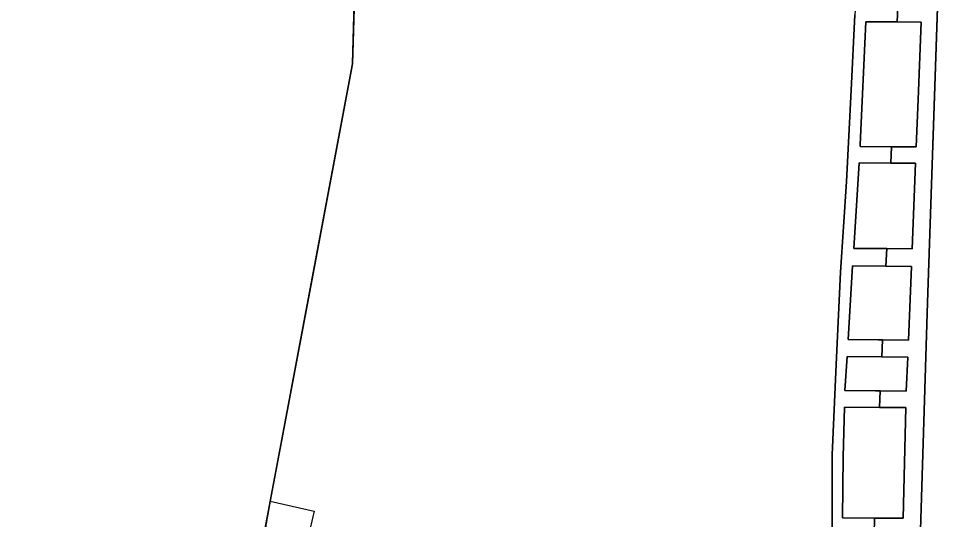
# Model space of a CAD drawing. Extents: x -555509 to -553005, y -1186756 to -1182560.
# Drawn here: x -554751 to -554608.3, y -1184851.2 to -1184775 of the extents above; entities that cross this region are included whole.
import ezdxf

# ---------------------------------------------------------------- set-up
doc = ezdxf.new("R2010")
doc.units = 0
for name, color, linetype in [('Level 15', 7, 'Continuous'), ('Level 36', 7, 'Continuous'), ('Level 52', 7, 'Continuous'), ('Level 6', 7, 'Continuous'), ('OBRYS_PLOCH', 7, 'Continuous'), ('stav_BV', 7, 'Continuous'), ('stav_DS', 7, 'Continuous'), ('stav_PU', 7, 'Continuous'), ('stav_ZZ', 7, 'Continuous')]:
    doc.layers.add(name, color=color, linetype=linetype)

msp = doc.modelspace()

# ---------------------------------------------------------------- linework, layer by layer
at = {"layer": 'Level 15'}
for p, q in [((-554617.06, -1184773.2), (-554617.17, -1184775.45)), ((-554617.17, -1184775.45), (-554621.97, -1184775.41)), ((-554613.53, -1184775.47), (-554617.17, -1184775.45)), ((-554617.17, -1184775.45), (-554613.53, -1184775.47)), ((-554618.05, -1184794.46), (-554618.16, -1184796.94)), ((-554618.05, -1184794.46), (-554614.26, -1184794.49)), ((-554614.26, -1184794.49), (-554618.05, -1184794.46)), ((-554618.16, -1184796.94), (-554622.98, -1184796.91)), ((-554614.36, -1184796.97), (-554618.16, -1184796.94)), ((-554618.16, -1184796.94), (-554614.36, -1184796.97)), ((-554614.89, -1184810.01), (-554614.36, -1184796.97)), ((-554614.36, -1184796.97), (-554614.89, -1184810.01)), ((-554618.76, -1184809.98), (-554618.88, -1184812.65)), ((-554618.76, -1184809.98), (-554614.89, -1184810.01)), ((-554614.89, -1184810.01), (-554618.76, -1184809.98)), ((-554618.88, -1184812.65), (-554623.96, -1184812.61)), ((-554615, -1184812.68), (-554618.88, -1184812.65)), ((-554618.88, -1184812.65), (-554615, -1184812.68)), ((-554615.46, -1184823.9), (-554615, -1184812.68)), ((-554615, -1184812.68), (-554615.46, -1184823.9)), ((-554619.4, -1184823.87), (-554619.52, -1184826.46)), ((-554619.4, -1184823.87), (-554615.46, -1184823.9)), ((-554615.46, -1184823.9), (-554619.4, -1184823.87)), ((-554619.52, -1184826.46), (-554624.81, -1184826.42)), ((-554615.57, -1184826.49), (-554619.52, -1184826.46)), ((-554619.52, -1184826.46), (-554615.57, -1184826.49)), ((-554615.78, -1184831.68), (-554615.57, -1184826.49)), ((-554615.57, -1184826.49), (-554615.78, -1184831.68)), ((-554619.76, -1184831.65), (-554619.88, -1184834.17)), ((-554619.76, -1184831.65), (-554615.78, -1184831.68)), ((-554615.78, -1184831.68), (-554619.76, -1184831.65)), ((-554619.88, -1184834.17), (-554625.22, -1184834.12)), ((-554615.84, -1184834.2), (-554619.88, -1184834.17)), ((-554619.88, -1184834.17), (-554615.84, -1184834.2)), ((-554616.26, -1184851.04), (-554615.84, -1184834.2)), ((-554615.84, -1184834.2), (-554616.26, -1184851.04)), ((-554620.61, -1184851.01), (-554620.66, -1184853.45)), ((-554620.61, -1184851.01), (-554616.26, -1184851.04)), ((-554616.26, -1184851.04), (-554620.61, -1184851.01))]:
    msp.add_line(p, q, dxfattribs=at)
for points in [[(-554620.66, -1184853.45), (-554620.61, -1184851.01), (-554625.49, -1184850.97), (-554625.4, -1184841.7), (-554625.22, -1184834.12), (-554619.88, -1184834.17), (-554619.76, -1184831.65), (-554625.14, -1184831.6), (-554624.81, -1184826.42), (-554619.52, -1184826.46), (-554619.4, -1184823.87), (-554624.65, -1184823.83), (-554623.96, -1184812.61), (-554618.88, -1184812.65), (-554618.76, -1184809.98), (-554623.79, -1184809.94), (-554622.98, -1184796.91), (-554618.16, -1184796.94), (-554618.05, -1184794.46), (-554622.83, -1184794.43), (-554622.81, -1184794.1), (-554621.97, -1184775.41), (-554617.17, -1184775.45), (-554617.06, -1184773.2)], [(-554623.61, -1184774.35), (-554624.2, -1184785.85), (-554624.88, -1184799.75), (-554625.79, -1184813.54), (-554626.47, -1184827.65), (-554627.06, -1184841.41), (-554627.09, -1184859.8)], [(-554621.97, -1184775.41), (-554622.81, -1184794.1), (-554622.83, -1184794.43), (-554618.05, -1184794.46)], [(-554614.26, -1184794.49), (-554613.96, -1184787.24), (-554613.53, -1184775.47)], [(-554613.53, -1184775.47), (-554613.96, -1184787.24), (-554614.26, -1184794.49)], [(-554622.98, -1184796.91), (-554623.79, -1184809.94), (-554618.76, -1184809.98)], [(-554623.96, -1184812.61), (-554624.65, -1184823.83), (-554619.4, -1184823.87)], [(-554624.81, -1184826.42), (-554625.14, -1184831.6), (-554619.76, -1184831.65), (-554619.76, -1184831.65)], [(-554619.76, -1184831.65), (-554619.76, -1184831.65)], [(-554625.22, -1184834.12), (-554625.4, -1184841.7), (-554625.49, -1184850.97), (-554620.61, -1184851.01)]]:
    msp.add_lwpolyline(points, dxfattribs=at)
at = {"layer": 'Level 36'}
msp.add_lwpolyline([(-554690.37, -1184660.23), (-554694.47, -1184658.87), (-554696.6, -1184667.81), (-554697.96, -1184701.13), (-554700.16, -1184781.85), (-554712.7, -1184848.47), (-554706.04, -1184849.97), (-554706.92, -1184853.88), (-554713.44, -1184852.4), (-554717.6, -1184874.5)], dxfattribs=at)
at = {"layer": 'Level 52'}
msp.add_line((-554712.7, -1184848.47), (-554713.44, -1184852.4), dxfattribs=at)
msp.add_lwpolyline([(-554690.37, -1184660.23), (-554694.47, -1184658.87), (-554696.6, -1184667.81), (-554697.96, -1184701.13), (-554700.16, -1184781.85), (-554712.7, -1184848.47)], dxfattribs=at)
at = {"layer": 'Level 6'}
for points in [[(-554690.37, -1184660.23), (-554694.47, -1184658.87), (-554696.6, -1184667.81), (-554697.96, -1184701.13), (-554700.16, -1184781.85), (-554706.52, -1184815.63)], [(-554706.52, -1184815.63), (-554712.7, -1184848.47), (-554706.04, -1184849.97), (-554706.92, -1184853.88), (-554713.44, -1184852.4), (-554717.6, -1184874.5)]]:
    msp.add_lwpolyline(points, dxfattribs=at)
at = {"layer": 'OBRYS_PLOCH'}
for p, q in [((-554608.32, -1184692.11), (-554612.53, -1184818.21)), ((-554612.53, -1184818.21), (-554608.32, -1184692.11)), ((-554612.53, -1184818.21), (-554613.81, -1184858.51)), ((-554613.81, -1184858.51), (-554612.53, -1184818.21))]:
    msp.add_line(p, q, dxfattribs=at)
for points in [[(-554620.96, -1184702.01), (-554622.69, -1184712.83), (-554624.28, -1184723.63), (-554625.81, -1184736.76), (-554626.45, -1184744.36), (-554626.72, -1184747.58), (-554631.99, -1184747.41), (-554632.1, -1184750.9), (-554632.5, -1184750.9), (-554632.47, -1184753.53), (-554629.48, -1184753.75), (-554622.1, -1184754.31), (-554622.57, -1184760.1), (-554622.9, -1184764.57), (-554623.61, -1184774.35), (-554624.2, -1184785.85), (-554624.88, -1184799.75), (-554625.79, -1184813.54), (-554626.47, -1184827.65), (-554627.06, -1184841.41), (-554627.09, -1184859.8)], [(-554721.19, -1184893.59), (-554700.16, -1184781.85), (-554698.01, -1184702.99), (-554707.77, -1184705.96), (-554759.48, -1184710.88)]]:
    msp.add_lwpolyline(points, dxfattribs=at)
at = {"layer": 'stav_BV'}
for p, q in [((-554698.01, -1184702.99), (-554700.16, -1184781.85)), ((-554700.16, -1184781.85), (-554712.7, -1184848.47)), ((-554712.7, -1184848.47), (-554713.44, -1184852.4))]:
    msp.add_line(p, q, dxfattribs=at)
msp.add_lwpolyline([(-554627.09, -1184859.8), (-554627.06, -1184841.41), (-554626.47, -1184827.65), (-554625.79, -1184813.54), (-554624.88, -1184799.75), (-554624.2, -1184785.85), (-554623.61, -1184774.35)], dxfattribs=at)
at = {"layer": 'stav_DS'}
for p, q in [((-554608.32, -1184692.11), (-554612.53, -1184818.21)), ((-554612.53, -1184818.21), (-554613.81, -1184858.51))]:
    msp.add_line(p, q, dxfattribs=at)
at = {"layer": 'stav_PU'}
for p, q in [((-554613.53, -1184775.47), (-554621.97, -1184775.41)), ((-554617.17, -1184775.45), (-554613.53, -1184775.47)), ((-554622.83, -1184794.43), (-554614.26, -1184794.49)), ((-554614.26, -1184794.49), (-554618.05, -1184794.46)), ((-554622.98, -1184796.91), (-554623.79, -1184809.94)), ((-554614.36, -1184796.97), (-554622.98, -1184796.91)), ((-554618.16, -1184796.94), (-554614.36, -1184796.97)), ((-554614.89, -1184810.01), (-554614.36, -1184796.97)), ((-554614.36, -1184796.97), (-554614.89, -1184810.01)), ((-554623.79, -1184809.94), (-554614.89, -1184810.01)), ((-554614.89, -1184810.01), (-554618.76, -1184809.98)), ((-554623.96, -1184812.61), (-554624.65, -1184823.83)), ((-554615, -1184812.68), (-554623.96, -1184812.61)), ((-554618.88, -1184812.65), (-554615, -1184812.68)), ((-554615.46, -1184823.9), (-554615, -1184812.68)), ((-554615, -1184812.68), (-554615.46, -1184823.9)), ((-554624.65, -1184823.83), (-554615.46, -1184823.9)), ((-554615.46, -1184823.9), (-554619.4, -1184823.87)), ((-554624.81, -1184826.42), (-554625.14, -1184831.6)), ((-554615.57, -1184826.49), (-554624.81, -1184826.42)), ((-554619.52, -1184826.46), (-554615.57, -1184826.49)), ((-554615.78, -1184831.68), (-554615.57, -1184826.49)), ((-554615.57, -1184826.49), (-554615.78, -1184831.68)), ((-554625.14, -1184831.6), (-554615.78, -1184831.68)), ((-554619.76, -1184831.65), (-554619.88, -1184834.17)), ((-554615.78, -1184831.68), (-554619.76, -1184831.65)), ((-554615.84, -1184834.2), (-554625.22, -1184834.12)), ((-554619.88, -1184834.17), (-554615.84, -1184834.2)), ((-554616.26, -1184851.04), (-554615.84, -1184834.2)), ((-554615.84, -1184834.2), (-554616.26, -1184851.04)), ((-554625.49, -1184850.97), (-554616.26, -1184851.04)), ((-554616.26, -1184851.04), (-554620.61, -1184851.01))]:
    msp.add_line(p, q, dxfattribs=at)
for points in [[(-554620.96, -1184702.01), (-554622.69, -1184712.83), (-554624.28, -1184723.63), (-554625.81, -1184736.76), (-554626.45, -1184744.36), (-554626.72, -1184747.58), (-554631.99, -1184747.41), (-554632.1, -1184750.9), (-554632.5, -1184750.9), (-554632.47, -1184753.53), (-554629.48, -1184753.75), (-554622.1, -1184754.31), (-554622.57, -1184760.1), (-554622.9, -1184764.57), (-554623.61, -1184774.35), (-554624.2, -1184785.85), (-554624.88, -1184799.75), (-554625.79, -1184813.54), (-554626.47, -1184827.65), (-554627.06, -1184841.41), (-554627.09, -1184859.8)], [(-554621.97, -1184775.41), (-554622.81, -1184794.1), (-554622.83, -1184794.43)], [(-554618.05, -1184794.46), (-554622.83, -1184794.43), (-554622.81, -1184794.1), (-554621.97, -1184775.41), (-554617.17, -1184775.45)], [(-554614.26, -1184794.49), (-554613.96, -1184787.24), (-554613.53, -1184775.47)], [(-554613.53, -1184775.47), (-554613.96, -1184787.24), (-554614.26, -1184794.49)], [(-554618.76, -1184809.98), (-554623.79, -1184809.94), (-554622.98, -1184796.91), (-554618.16, -1184796.94)], [(-554619.4, -1184823.87), (-554624.65, -1184823.83), (-554623.96, -1184812.61), (-554618.88, -1184812.65)], [(-554620.61, -1184851.01), (-554625.49, -1184850.97), (-554625.4, -1184841.7), (-554625.22, -1184834.12), (-554619.88, -1184834.17), (-554619.76, -1184831.65), (-554625.14, -1184831.6), (-554624.81, -1184826.42), (-554619.52, -1184826.46)], [(-554625.22, -1184834.12), (-554625.4, -1184841.7), (-554625.49, -1184850.97)]]:
    msp.add_lwpolyline(points, dxfattribs=at)
at = {"layer": 'stav_ZZ'}
msp.add_lwpolyline([(-554721.19, -1184893.59), (-554700.16, -1184781.85), (-554698.01, -1184702.99), (-554707.77, -1184705.96), (-554759.48, -1184710.88)], dxfattribs=at)

doc.saveas('drawing.dxf')
